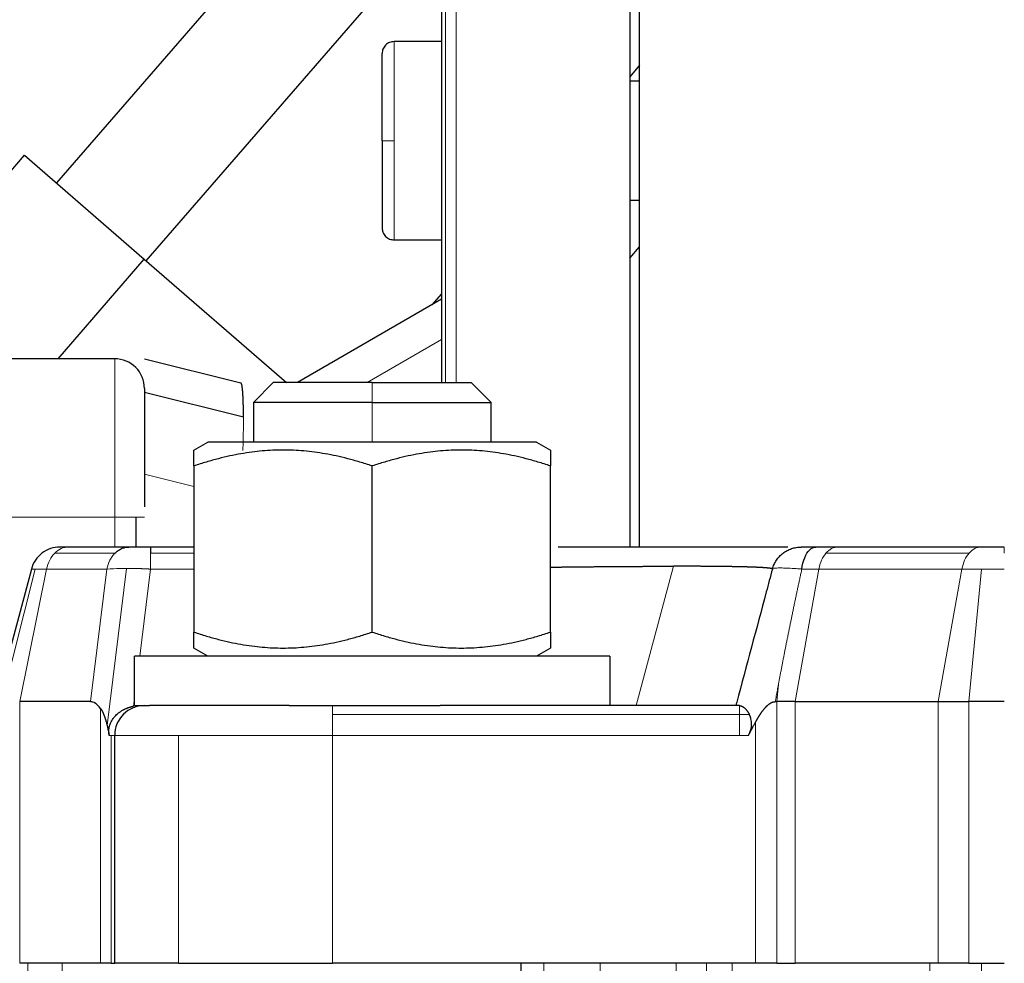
# Model space of a CAD drawing. Header units: inches. Extents: x 0 to 20790, y -12 to 14700.
# Tile 322 of 441: x 9091 to 9141, y 11785 to 11833. Entities that reach past the tile are written whole.
import ezdxf

# ---------------------------------------------------------------- set-up
doc = ezdxf.new("R2010")
doc.units = ezdxf.units.IN
doc.layers.add('1', color=7, linetype='Continuous', true_color=0xffffff)
doc.layers.add('254', color=7, linetype='Continuous', true_color=0xffffff)
doc.styles.add('latin_extended', font='simplex.shx')
doc.dimstyles.get("Standard").update_dxf_attribs({"dimtxt": 0.18, "dimasz": 0.18, "dimexe": 0.18, "dimexo": 0.0625, "dimgap": 0.09, "dimtad": 0, "dimtih": 1, "dimtoh": 1, "dimdec": 4, "dimzin": 0, "dimdsep": 46, "dimtxsty": 'Standard', "dimcen": 0.09, "dimadec": 0, "dimazin": 0, "dimtfac": 1, "dimtdec": 4, "dimtofl": 0, "dimtmove": 0, "dimatfit": 3, "dimfxl": 1, "dimtolj": 1, "dimtzin": 0, "dimarcsym": 0})

# ---------------------------------------------------------------- blocks, each defined once
blk = doc.blocks.new('_U0')
at = {"layer": '254', "color": 3, "linetype": 'Continuous', "lineweight": 13, "transparency": 16777216}
for p, q in [((8993.798, 11800.442), (8993.798, 13273.442)), ((11436.85, 10385.834), (11436.85, 13273.442)), ((9116.298, 13238.442), (11314.35, 13238.442))]:
    blk.add_line(p, q, dxfattribs=at)
at = {"layer": '254', "color": 3, "transparency": 16777216}
for points in [[(9116.298, 13258.858), (9116.298, 13218.025), (8993.798, 13238.442)], [(11314.35, 13218.025), (11314.35, 13258.858), (11436.85, 13238.442)]]:
    blk.add_solid(points, dxfattribs=at)
at = {"layer": 'Defpoints', "color": 0, "transparency": 16777216}
for p in [(11436.85, 13238.442), (8993.798, 11765.442), (11436.85, 10350.834)]:
    blk.add_point(p, dxfattribs=at)
at = {"layer": '254', "color": 2, "lineweight": 13, "transparency": 16777216, "insert": (9999.491, 13422.192), "char_height": 122.5, "attachment_point": 1, "style": 'latin_extended'}
blk.add_mtext('\\A1;2443', dxfattribs=at)

msp = doc.modelspace()

# ---------------------------------------------------------------- linework, layer by layer
at = {"layer": '1', "color": 2, "linetype": 'Continuous', "lineweight": 25}
for p, q in [((9112.314, 11846.743), (9092.856, 11824.314)), ((9097.388, 11820.382), (9113.925, 11839.443)), ((9121.798, 11835.942), (9121.798, 11805.942)), ((9112.298, 11834.942), (9112.298, 11814.242)), ((9122.298, 11805.942), (9122.298, 11834.977)), ((9112.298, 11831.442), (9109.898, 11831.442)), ((9109.298, 11826.442), (9109.298, 11830.842)), ((9122.297, 11830.25), (9121.797, 11829.674)), ((9122.298, 11829.442), (9121.798, 11829.442)), ((9109.298, 11826.442), (9109.298, 11822.042)), ((9081.42, 11814.375), (9091.249, 11825.706)), ((9091.249, 11825.706), (9097.292, 11820.464)), ((9121.798, 11823.442), (9122.298, 11823.442)), ((9109.898, 11821.442), (9112.298, 11821.442)), ((9121.797, 11820.518), (9122.297, 11821.094)), ((9092.936, 11815.441), (9097.292, 11820.464)), ((9097.292, 11820.464), (9104.464, 11814.242)), ((9112.298, 11818.442), (9105.023, 11814.242)), ((9112.298, 11818.724), (9111.806, 11818.158)), ((9095.798, 11815.442), (9088.798, 11815.442)), ((9097.298, 11815.442), (9102.162, 11814.226)), ((9097.298, 11813.942), (9097.298, 11807.973)), ((9103.798, 11814.242), (9102.798, 11813.242)), ((9108.798, 11814.242), (9103.798, 11814.242)), ((9108.798, 11814.242), (9113.798, 11814.242)), ((9114.798, 11813.242), (9113.798, 11814.242)), ((9097.298, 11813.757), (9102.298, 11812.507)), ((9108.798, 11813.242), (9102.798, 11813.242)), ((9102.798, 11813.242), (9102.798, 11811.242)), ((9108.798, 11813.242), (9114.798, 11813.242)), ((9114.798, 11811.242), (9114.798, 11813.242)), ((9099.795, 11810.836), (9100.498, 11811.242)), ((9117.098, 11811.242), (9100.498, 11811.242)), ((9117.098, 11811.242), (9117.8, 11810.836)), ((9099.795, 11810.032), (9099.795, 11801.651)), ((9108.798, 11801.651), (9108.798, 11810.032)), ((9117.8, 11801.651), (9117.8, 11810.032)), ((9096.858, 11807.442), (9096.858, 11805.941)), ((9093.462, 11805.942), (9093.039, 11805.942)), ((9096.503, 11805.942), (9093.462, 11805.942)), ((9099.795, 11805.942), (9097.603, 11805.942)), ((9097.603, 11805.942), (9097.603, 11805.632)), ((9132.313, 11805.942), (9131.192, 11805.942)), ((9139.535, 11805.942), (9132.313, 11805.942)), ((9140.708, 11805.942), (9139.535, 11805.942)), ((9091.59, 11804.83), (9089.798, 11798.142)), ((9100.498, 11800.442), (9099.795, 11800.847)), ((9117.8, 11800.847), (9117.098, 11800.442)), ((9120.798, 11800.442), (9096.798, 11800.442)), ((9096.798, 11797.942), (9096.798, 11800.442)), ((9120.798, 11800.442), (9120.798, 11797.942)), ((9094.579, 11798.142), (9091.001, 11798.142)), ((9096.798, 11797.942), (9097.555, 11797.942)), ((9104.603, 11797.942), (9097.555, 11797.942)), ((9104.603, 11797.942), (9112.226, 11797.942)), ((9127.339, 11797.942), (9112.226, 11797.942)), ((9129.145, 11798.142), (9129.222, 11798.142)), ((9130.152, 11798.142), (9129.222, 11798.142)), ((9130.152, 11798.142), (9137.374, 11798.142)), ((9137.374, 11798.142), (9138.924, 11798.142)), ((9140.708, 11798.142), (9138.924, 11798.142)), ((9095.798, 11784.942), (9095.798, 11796.442)), ((9095.076, 11784.942), (9091.001, 11784.942)), ((9095.611, 11784.942), (9095.076, 11784.942)), ((9095.611, 11784.942), (9095.798, 11784.942)), ((9099.02, 11784.942), (9095.798, 11784.942)), ((9099.02, 11784.942), (9106.798, 11784.942)), ((9128.152, 11784.942), (9106.798, 11784.942)), ((9116.298, 11784.942), (9116.298, 11704.443)), ((9129.222, 11784.942), (9128.152, 11784.942)), ((9129.222, 11784.942), (9130.152, 11784.942)), ((9137.374, 11784.942), (9130.152, 11784.942)), ((9138.924, 11784.942), (9137.374, 11784.942)), ((9138.924, 11784.942), (9140.708, 11784.942))]:
    msp.add_line(p, q, dxfattribs=at)
at = {"layer": '1', "color": 110, "linetype": 'Continuous', "lineweight": 13}
for p, q in [((9113.039, 11814.242), (9113.039, 11835.908)), ((9112.504, 11814.242), (9112.504, 11835.55)), ((9109.898, 11831.442), (9109.898, 11826.442)), ((9109.298, 11826.442), (9109.898, 11826.442)), ((9109.898, 11826.442), (9109.898, 11821.442)), ((9108.538, 11814.241), (9112.298, 11816.412)), ((9095.798, 11815.442), (9095.798, 11807.442)), ((9108.798, 11814.242), (9108.798, 11813.242)), ((9108.798, 11811.242), (9108.798, 11813.242)), ((9099.795, 11808.996), (9097.298, 11809.621)), ((9095.798, 11807.442), (9088.798, 11807.442)), ((9096.858, 11807.442), (9095.798, 11807.442)), ((9095.798, 11805.941), (9095.798, 11807.442)), ((9097.298, 11807.442), (9096.858, 11807.442)), ((9140.708, 11805.942), (9140.708, 11805.632)), ((9092.769, 11805.632), (9095.81, 11805.632)), ((9097.603, 11805.632), (9099.795, 11805.632)), ((9131.704, 11805.632), (9138.926, 11805.632)), ((9090.108, 11798.142), (9091.789, 11804.83)), ((9092.362, 11804.83), (9091.001, 11798.142)), ((9091.789, 11804.83), (9091.59, 11804.83)), ((9091.789, 11804.83), (9092.362, 11804.83)), ((9092.362, 11804.83), (9095.403, 11804.83)), ((9095.403, 11804.83), (9094.579, 11798.142)), ((9096.397, 11804.866), (9095.419, 11796.931)), ((9097.063, 11800.442), (9097.603, 11804.83)), ((9097.603, 11804.83), (9099.795, 11804.83)), ((9124.014, 11804.973), (9122.13, 11797.942)), ((9131.347, 11804.83), (9130.152, 11798.142)), ((9130.486, 11804.83), (9131.347, 11804.83)), ((9131.347, 11804.83), (9138.569, 11804.83)), ((9138.569, 11804.83), (9137.374, 11798.142)), ((9139.563, 11804.83), (9138.569, 11804.83)), ((9138.924, 11798.142), (9139.563, 11804.83)), ((9139.563, 11804.83), (9140.708, 11804.83)), ((9129.222, 11798.142), (9129.306, 11799.018)), ((9091.001, 11784.942), (9091.001, 11798.142)), ((9096.751, 11797.914), (9096.798, 11798.293)), ((9106.798, 11797.942), (9106.798, 11797.502)), ((9127.338, 11797.502), (9127.338, 11797.942)), ((9129.222, 11798.142), (9129.222, 11784.942)), ((9130.152, 11784.942), (9130.152, 11798.142)), ((9137.374, 11798.142), (9137.374, 11784.942)), ((9138.924, 11798.142), (9138.924, 11784.942)), ((9095.076, 11784.942), (9095.076, 11797.804)), ((9106.798, 11797.502), (9127.338, 11797.502)), ((9106.798, 11797.502), (9106.798, 11796.442)), ((9127.833, 11797.502), (9127.338, 11797.502)), ((9127.338, 11797.502), (9127.338, 11796.442)), ((9128.152, 11797.113), (9128.152, 11784.942)), ((9095.52, 11796.442), (9095.611, 11796.442)), ((9095.611, 11796.442), (9095.611, 11784.942)), ((9095.798, 11796.442), (9095.611, 11796.442)), ((9095.798, 11796.442), (9099.02, 11796.442)), ((9099.02, 11796.442), (9099.02, 11784.942)), ((9106.798, 11796.442), (9099.02, 11796.442)), ((9106.798, 11796.442), (9127.338, 11796.442)), ((9106.798, 11784.942), (9106.798, 11796.442)), ((9127.338, 11796.442), (9127.795, 11796.442)), ((9091.407, 11704.443), (9091.407, 11784.942)), ((9093.141, 11784.942), (9093.141, 11704.443)), ((9117.469, 11704.443), (9117.469, 11784.942)), ((9120.298, 11784.942), (9120.298, 11704.443)), ((9124.141, 11784.942), (9124.141, 11704.443)), ((9125.672, 11704.443), (9125.672, 11784.942)), ((9126.969, 11704.443), (9126.969, 11784.942)), ((9136.955, 11784.942), (9136.955, 11704.443)), ((9139.55, 11704.443), (9139.55, 11784.942))]:
    msp.add_line(p, q, dxfattribs=at)
at = {"layer": '1', "color": 2, "linetype": 'Continuous', "lineweight": 25}
for centre, start, end in [((9095.798, 11813.942), 45, 90), ((9095.798, 11813.942), 0, 45), ((9093.039, 11804.442), 90, 127.5), ((9093.039, 11804.442), 127.5, 165), ((9097.298, 11796.442), 90, 135), ((9097.298, 11796.442), 135, 180)]:
    msp.add_arc(centre, 1.5, start, end, dxfattribs=at)
at = {"layer": '1', "color": 110, "linetype": 'Continuous', "lineweight": 13}
for centre, major_axis, ratio, start_param, end_param in [((9093.462, 11804.442), (0, 1.5), 0.759257, 0, 0.654498), ((9132.313, 11804.442), (0, 1.5), 0.666795, 0, 0.654498), ((9139.535, 11804.442), (0, -1.5), 0.666795, 3.141593, 3.796091), ((9093.462, 11804.442), (0, 1.5), 0.759257, 0.654498, 1.308997), ((9132.313, 11804.442), (0, -1.5), 0.666795, 3.796091, 4.45059), ((9139.535, 11804.442), (0, -1.5), 0.666795, 3.796091, 4.45059)]:
    msp.add_ellipse(centre, major_axis=major_axis, ratio=ratio, start_param=start_param, end_param=end_param, dxfattribs=at)
at = {"layer": '1', "color": 2, "linetype": 'Continuous', "lineweight": 25}
msp.add_ellipse((9095.446, 11786.55), major_axis=(-0.893, 11.59), ratio=0.168654, start_param=6.028143, end_param=6.270194, dxfattribs=at)
for points, knots in [([(9109.898, 11831.442), (9109.82, 11831.441), (9109.707, 11831.419), (9109.566, 11831.347), (9109.47, 11831.269), (9109.393, 11831.173), (9109.32, 11831.032), (9109.299, 11830.92), (9109.298, 11830.842)], [0, 0, 0, 0, 0.239457, 0.368361, 0.5, 0.631639, 0.760543, 1, 1, 1, 1]), ([(9109.298, 11822.042), (9109.299, 11821.963), (9109.32, 11821.851), (9109.393, 11821.71), (9109.47, 11821.614), (9109.566, 11821.536), (9109.707, 11821.464), (9109.82, 11821.442), (9109.898, 11821.442)], [0, 0, 0, 0, 0.239457, 0.368361, 0.5, 0.631639, 0.760543, 1, 1, 1, 1]), ([(9102.298, 11812.507), (9102.298, 11812.516), (9102.298, 11812.534), (9102.298, 11812.561), (9102.298, 11812.587), (9102.298, 11812.614), (9102.298, 11812.64), (9102.297, 11812.667), (9102.297, 11812.693), (9102.297, 11812.719), (9102.297, 11812.744), (9102.297, 11812.77), (9102.297, 11812.796), (9102.296, 11812.821), (9102.296, 11812.846), (9102.296, 11812.871), (9102.296, 11812.896), (9102.295, 11812.92), (9102.295, 11812.945), (9102.295, 11812.969), (9102.294, 11812.993), (9102.294, 11813.017), (9102.293, 11813.04), (9102.293, 11813.064), (9102.292, 11813.087), (9102.292, 11813.11), (9102.291, 11813.133), (9102.291, 11813.156), (9102.29, 11813.178), (9102.29, 11813.2), (9102.289, 11813.223), (9102.289, 11813.244), (9102.288, 11813.266), (9102.287, 11813.288), (9102.287, 11813.309), (9102.286, 11813.33), (9102.285, 11813.351), (9102.284, 11813.371), (9102.284, 11813.392), (9102.283, 11813.412), (9102.282, 11813.432), (9102.281, 11813.451), (9102.28, 11813.471), (9102.279, 11813.49), (9102.278, 11813.509), (9102.277, 11813.528), (9102.276, 11813.547), (9102.275, 11813.565), (9102.274, 11813.583), (9102.273, 11813.601), (9102.272, 11813.619), (9102.271, 11813.636), (9102.27, 11813.653), (9102.269, 11813.67), (9102.268, 11813.687), (9102.267, 11813.703), (9102.266, 11813.72), (9102.265, 11813.736), (9102.263, 11813.751), (9102.262, 11813.77), (9102.26, 11813.793), (9102.258, 11813.819), (9102.256, 11813.843), (9102.253, 11813.868), (9102.251, 11813.891), (9102.248, 11813.914), (9102.246, 11813.936), (9102.243, 11813.958), (9102.24, 11813.979), (9102.238, 11813.999), (9102.235, 11814.018), (9102.232, 11814.036), (9102.229, 11814.054), (9102.226, 11814.071), (9102.223, 11814.087), (9102.219, 11814.103), (9102.216, 11814.117), (9102.213, 11814.131), (9102.209, 11814.144), (9102.206, 11814.155), (9102.202, 11814.166), (9102.198, 11814.177), (9102.195, 11814.186), (9102.191, 11814.194), (9102.187, 11814.202), (9102.183, 11814.208), (9102.179, 11814.213), (9102.174, 11814.218), (9102.17, 11814.222), (9102.166, 11814.224), (9102.163, 11814.225), (9102.162, 11814.226)], [0, 0, 0, 0, 0.008396, 0.016803, 0.02522, 0.033648, 0.042085, 0.050533, 0.058991, 0.067459, 0.075936, 0.084422, 0.092918, 0.101423, 0.109937, 0.11846, 0.126991, 0.135531, 0.144079, 0.152635, 0.161199, 0.169771, 0.17835, 0.186937, 0.195531, 0.204132, 0.21274, 0.221355, 0.229976, 0.238604, 0.247237, 0.255877, 0.264523, 0.273174, 0.281831, 0.290493, 0.299159, 0.307831, 0.316508, 0.325189, 0.333874, 0.342564, 0.351257, 0.359954, 0.368655, 0.377359, 0.386067, 0.394777, 0.40349, 0.412206, 0.420924, 0.429644, 0.438367, 0.447091, 0.455817, 0.464544, 0.473273, 0.482002, 0.490733, 0.499464, 0.514555, 0.529723, 0.544967, 0.560287, 0.575682, 0.591152, 0.606697, 0.622315, 0.638006, 0.653769, 0.669604, 0.685509, 0.701485, 0.717529, 0.733643, 0.749824, 0.766071, 0.782385, 0.798763, 0.815205, 0.831711, 0.848278, 0.864906, 0.881595, 0.898342, 0.915147, 0.932009, 0.948926, 0.965898, 0.982923, 1, 1, 1, 1]), ([(9095.81, 11805.632), (9095.859, 11805.681), (9095.912, 11805.726), (9096.021, 11805.803), (9096.078, 11805.836), (9096.196, 11805.888), (9096.256, 11805.908), (9096.379, 11805.935), (9096.441, 11805.942), (9096.503, 11805.942)], [0, 0, 0, 0, 0.25, 0.25, 0.5, 0.5, 0.75, 0.75, 1, 1, 1, 1]), ([(9097.603, 11805.942), (9097.493, 11805.942), (9097.229, 11805.942), (9096.839, 11805.942), (9096.603, 11805.942), (9096.503, 11805.942)], [0, 0, 0, 0, 0.264179, 0.63403, 1, 1, 1, 1]), ([(9129.783, 11805.942), (9129.332, 11805.942), (9127.762, 11805.942), (9124.39, 11805.942), (9120.838, 11805.942), (9119.034, 11805.942), (9118.178, 11805.942)], [0, 0, 0, 0, 0.288963, 0.67014, 0.848022, 1, 1, 1, 1]), ([(9129.536, 11805.632), (9129.601, 11805.681), (9129.67, 11805.726), (9129.814, 11805.803), (9129.889, 11805.836), (9130.044, 11805.888), (9130.124, 11805.908), (9130.285, 11805.935), (9130.367, 11805.942), (9130.449, 11805.942)], [0, 0, 0, 0, 0.25, 0.25, 0.5, 0.5, 0.75, 0.75, 1, 1, 1, 1]), ([(9131.192, 11805.942), (9131.142, 11805.942), (9131.093, 11805.942), (9130.904, 11805.942), (9130.781, 11805.942), (9130.615, 11805.942), (9130.56, 11805.942), (9130.493, 11805.942), (9130.473, 11805.942), (9130.453, 11805.942), (9130.449, 11805.942), (9130.449, 11805.942)], [0, 0, 0, 0, 0.112771, 0.112771, 0.458132, 0.458132, 0.704818, 0.704818, 0.881023, 0.881023, 1, 1, 1, 1]), ([(9129, 11804.83), (9129.021, 11804.909), (9129.049, 11804.986), (9129.116, 11805.135), (9129.156, 11805.207), (9129.247, 11805.343), (9129.298, 11805.407), (9129.41, 11805.527), (9129.471, 11805.582), (9129.536, 11805.632)], [0, 0, 0, 0, 0.25, 0.25, 0.5, 0.5, 0.75, 0.75, 1, 1, 1, 1]), ([(9117.817, 11804.929), (9117.832, 11804.929), (9117.867, 11804.93), (9117.921, 11804.93), (9117.979, 11804.931), (9118.037, 11804.932), (9118.094, 11804.933), (9118.152, 11804.933), (9118.209, 11804.934), (9118.267, 11804.935), (9118.324, 11804.935), (9118.404, 11804.936), (9118.507, 11804.937), (9118.632, 11804.939), (9118.756, 11804.94), (9118.881, 11804.942), (9119.004, 11804.943), (9119.127, 11804.944), (9119.25, 11804.945), (9119.372, 11804.947), (9119.493, 11804.948), (9119.614, 11804.949), (9119.734, 11804.95), (9119.854, 11804.951), (9119.973, 11804.952), (9120.092, 11804.953), (9120.21, 11804.954), (9120.327, 11804.955), (9120.444, 11804.956), (9120.56, 11804.957), (9120.675, 11804.958), (9120.79, 11804.959), (9120.904, 11804.96), (9121.018, 11804.961), (9121.131, 11804.962), (9121.243, 11804.962), (9121.355, 11804.963), (9121.466, 11804.964), (9121.576, 11804.965), (9121.686, 11804.965), (9121.795, 11804.966), (9121.903, 11804.966), (9122.011, 11804.967), (9122.118, 11804.968), (9122.224, 11804.968), (9122.33, 11804.969), (9122.435, 11804.969), (9122.539, 11804.97), (9122.643, 11804.97), (9122.745, 11804.97), (9122.847, 11804.971), (9122.949, 11804.971), (9123.049, 11804.972), (9123.149, 11804.972), (9123.248, 11804.972), (9123.347, 11804.972), (9123.444, 11804.973), (9123.541, 11804.973), (9123.638, 11804.973), (9123.733, 11804.973), (9123.828, 11804.973), (9123.921, 11804.973), (9123.983, 11804.973), (9124.014, 11804.973)], [0, 0, 0, 0, 0.006573, 0.014945, 0.023308, 0.031664, 0.040011, 0.048351, 0.056682, 0.065005, 0.07332, 0.081627, 0.099976, 0.118308, 0.136624, 0.154925, 0.17321, 0.191479, 0.209733, 0.227972, 0.246195, 0.264404, 0.282598, 0.300777, 0.318942, 0.337092, 0.355229, 0.373351, 0.39146, 0.409554, 0.427635, 0.445703, 0.463758, 0.481799, 0.499827, 0.517843, 0.535846, 0.553837, 0.571815, 0.589781, 0.607735, 0.625677, 0.643607, 0.661526, 0.679433, 0.69733, 0.715215, 0.733089, 0.750952, 0.768805, 0.786648, 0.80448, 0.822302, 0.840114, 0.857916, 0.875709, 0.893492, 0.911265, 0.92903, 0.946786, 0.964532, 0.98227, 1, 1, 1, 1]), ([(9117.817, 11804.929), (9118.568, 11804.938), (9120.197, 11804.956), (9122.273, 11804.97), (9123.524, 11804.973), (9124.014, 11804.973)], [0, 0, 0, 0, 0.321396, 0.717246, 1, 1, 1, 1]), ([(9129, 11804.83), (9129, 11804.83), (9129, 11804.831), (9129, 11804.832), (9129, 11804.834), (9128.999, 11804.835), (9128.999, 11804.836), (9128.998, 11804.838), (9128.996, 11804.839), (9128.995, 11804.84), (9128.993, 11804.841), (9128.991, 11804.843), (9128.989, 11804.844), (9128.986, 11804.845), (9128.984, 11804.846), (9128.981, 11804.848), (9128.977, 11804.849), (9128.974, 11804.85), (9128.97, 11804.851), (9128.966, 11804.853), (9128.962, 11804.854), (9128.958, 11804.855), (9128.953, 11804.856), (9128.948, 11804.857), (9128.943, 11804.858), (9128.938, 11804.86), (9128.932, 11804.861), (9128.926, 11804.862), (9128.92, 11804.863), (9128.914, 11804.864), (9128.907, 11804.865), (9128.9, 11804.866), (9128.893, 11804.868), (9128.886, 11804.869), (9128.879, 11804.87), (9128.871, 11804.871), (9128.863, 11804.872), (9128.855, 11804.873), (9128.846, 11804.874), (9128.838, 11804.875), (9128.829, 11804.876), (9128.82, 11804.877), (9128.81, 11804.879), (9128.801, 11804.88), (9128.791, 11804.881), (9128.781, 11804.882), (9128.771, 11804.883), (9128.76, 11804.884), (9128.75, 11804.885), (9128.739, 11804.886), (9128.728, 11804.887), (9128.716, 11804.888), (9128.705, 11804.889), (9128.693, 11804.89), (9128.681, 11804.891), (9128.669, 11804.892), (9128.656, 11804.893), (9128.644, 11804.894), (9128.631, 11804.895), (9128.618, 11804.896), (9128.605, 11804.897), (9128.591, 11804.898), (9128.577, 11804.899), (9128.563, 11804.9), (9128.549, 11804.901), (9128.535, 11804.901), (9128.52, 11804.902), (9128.506, 11804.903), (9128.491, 11804.904), (9128.475, 11804.905), (9128.46, 11804.906), (9128.444, 11804.907), (9128.429, 11804.908), (9128.413, 11804.909), (9128.396, 11804.91), (9128.38, 11804.911), (9128.363, 11804.911), (9128.346, 11804.912), (9128.329, 11804.913), (9128.312, 11804.914), (9128.295, 11804.915), (9128.277, 11804.916), (9128.259, 11804.917), (9128.241, 11804.917), (9128.223, 11804.918), (9128.204, 11804.919), (9128.186, 11804.92), (9128.167, 11804.921), (9128.148, 11804.921), (9128.129, 11804.922), (9128.109, 11804.923), (9128.09, 11804.924), (9128.07, 11804.925), (9128.05, 11804.925), (9128.03, 11804.926), (9128.009, 11804.927), (9127.989, 11804.928), (9127.968, 11804.928), (9127.947, 11804.929), (9127.926, 11804.93), (9127.904, 11804.93), (9127.883, 11804.931), (9127.861, 11804.932), (9127.839, 11804.933), (9127.817, 11804.933), (9127.795, 11804.934), (9127.772, 11804.935), (9127.75, 11804.935), (9127.718, 11804.936), (9127.676, 11804.937), (9127.624, 11804.939), (9127.571, 11804.94), (9127.517, 11804.942), (9127.462, 11804.943), (9127.406, 11804.944), (9127.35, 11804.945), (9127.292, 11804.947), (9127.233, 11804.948), (9127.174, 11804.949), (9127.114, 11804.95), (9127.052, 11804.951), (9126.99, 11804.952), (9126.927, 11804.953), (9126.863, 11804.954), (9126.798, 11804.955), (9126.733, 11804.956), (9126.666, 11804.957), (9126.599, 11804.958), (9126.53, 11804.959), (9126.461, 11804.96), (9126.391, 11804.961), (9126.32, 11804.962), (9126.249, 11804.962), (9126.176, 11804.963), (9126.103, 11804.964), (9126.029, 11804.965), (9125.954, 11804.965), (9125.878, 11804.966), (9125.801, 11804.966), (9125.724, 11804.967), (9125.645, 11804.968), (9125.566, 11804.968), (9125.487, 11804.969), (9125.406, 11804.969), (9125.325, 11804.97), (9125.242, 11804.97), (9125.16, 11804.97), (9125.076, 11804.971), (9124.991, 11804.971), (9124.906, 11804.972), (9124.82, 11804.972), (9124.734, 11804.972), (9124.646, 11804.972), (9124.558, 11804.973), (9124.469, 11804.973), (9124.38, 11804.973), (9124.29, 11804.973), (9124.199, 11804.973), (9124.107, 11804.973), (9124.045, 11804.973), (9124.014, 11804.973)], [0, 0, 0, 0, 0.004974, 0.009942, 0.014906, 0.019865, 0.024819, 0.029768, 0.034711, 0.03965, 0.044584, 0.049513, 0.054437, 0.059356, 0.06427, 0.06918, 0.074084, 0.078983, 0.083878, 0.088767, 0.093652, 0.098532, 0.103407, 0.108277, 0.113142, 0.118002, 0.122857, 0.127708, 0.132553, 0.137394, 0.14223, 0.147061, 0.151887, 0.156709, 0.161525, 0.166337, 0.171144, 0.175946, 0.180744, 0.185536, 0.190324, 0.195107, 0.199885, 0.204659, 0.209427, 0.214191, 0.218951, 0.223705, 0.228455, 0.2332, 0.23794, 0.242676, 0.247406, 0.252132, 0.256854, 0.261571, 0.266283, 0.27099, 0.275693, 0.280391, 0.285084, 0.289773, 0.294457, 0.299136, 0.303811, 0.308481, 0.313147, 0.317808, 0.322464, 0.327115, 0.331763, 0.336405, 0.341043, 0.345676, 0.350305, 0.354929, 0.359549, 0.364164, 0.368774, 0.37338, 0.377982, 0.382579, 0.387171, 0.391759, 0.396343, 0.400922, 0.405496, 0.410066, 0.414631, 0.419192, 0.423749, 0.428301, 0.432849, 0.437392, 0.441931, 0.446465, 0.450995, 0.45552, 0.460041, 0.464558, 0.46907, 0.473578, 0.478082, 0.482581, 0.487076, 0.491566, 0.496052, 0.500534, 0.505011, 0.514901, 0.524782, 0.534654, 0.544518, 0.554374, 0.564221, 0.574059, 0.58389, 0.593712, 0.603527, 0.613333, 0.623131, 0.632922, 0.642705, 0.65248, 0.662248, 0.672008, 0.681761, 0.691506, 0.701245, 0.710976, 0.7207, 0.730417, 0.740127, 0.74983, 0.759527, 0.769217, 0.7789, 0.788577, 0.798248, 0.807912, 0.81757, 0.827222, 0.836867, 0.846507, 0.856141, 0.865769, 0.875391, 0.885008, 0.894619, 0.904225, 0.913825, 0.92342, 0.93301, 0.942595, 0.952174, 0.961749, 0.971319, 0.980884, 0.990444, 1, 1, 1, 1]), ([(9129, 11804.83), (9128.897, 11804.445), (9128.296, 11802.201), (9127.68, 11799.905), (9127.169, 11797.998), (9127.154, 11797.942)], [0, 0, 0, 0, 0.167277, 0.975271, 1, 1, 1, 1]), ([(9095.52, 11796.442), (9095.519, 11796.448), (9095.517, 11796.46), (9095.514, 11796.479), (9095.512, 11796.497), (9095.509, 11796.515), (9095.507, 11796.534), (9095.506, 11796.552), (9095.504, 11796.57), (9095.503, 11796.588), (9095.502, 11796.606), (9095.502, 11796.623), (9095.501, 11796.641), (9095.501, 11796.659), (9095.502, 11796.676), (9095.503, 11796.709), (9095.506, 11796.758), (9095.515, 11796.822), (9095.527, 11796.886), (9095.549, 11796.967), (9095.586, 11797.066), (9095.644, 11797.18), (9095.717, 11797.291), (9095.802, 11797.394), (9095.896, 11797.489), (9095.997, 11797.575), (9096.107, 11797.654), (9096.197, 11797.709), (9096.261, 11797.744), (9096.297, 11797.762), (9096.333, 11797.78), (9096.37, 11797.796), (9096.407, 11797.812), (9096.444, 11797.827), (9096.481, 11797.841), (9096.519, 11797.854), (9096.557, 11797.866), (9096.595, 11797.878), (9096.634, 11797.888), (9096.673, 11797.898), (9096.712, 11797.906), (9096.738, 11797.912), (9096.751, 11797.914)], [0, 0, 0, 0, 0.009349, 0.018618, 0.027808, 0.036921, 0.045959, 0.054925, 0.063819, 0.072644, 0.081403, 0.090097, 0.098729, 0.107301, 0.115816, 0.124274, 0.155642, 0.186551, 0.217309, 0.247961, 0.305932, 0.365195, 0.426645, 0.491088, 0.551045, 0.61221, 0.674988, 0.739755, 0.758528, 0.77724, 0.795899, 0.814514, 0.833092, 0.851642, 0.870171, 0.888689, 0.907202, 0.92572, 0.944251, 0.962802, 0.981382, 1, 1, 1, 1]), ([(9127.339, 11797.942), (9127.341, 11797.942), (9127.346, 11797.942), (9127.353, 11797.941), (9127.36, 11797.941), (9127.368, 11797.94), (9127.375, 11797.939), (9127.383, 11797.937), (9127.391, 11797.936), (9127.398, 11797.934), (9127.406, 11797.932), (9127.414, 11797.93), (9127.421, 11797.927), (9127.429, 11797.924), (9127.437, 11797.921), (9127.445, 11797.918), (9127.453, 11797.915), (9127.461, 11797.911), (9127.469, 11797.907), (9127.477, 11797.903), (9127.485, 11797.898), (9127.494, 11797.894), (9127.502, 11797.889), (9127.51, 11797.884), (9127.518, 11797.878), (9127.527, 11797.873), (9127.535, 11797.867), (9127.544, 11797.861), (9127.552, 11797.854), (9127.56, 11797.848), (9127.569, 11797.841), (9127.578, 11797.834), (9127.594, 11797.82), (9127.619, 11797.798), (9127.652, 11797.765), (9127.684, 11797.729), (9127.71, 11797.696), (9127.731, 11797.668), (9127.747, 11797.646), (9127.763, 11797.624), (9127.778, 11797.601), (9127.792, 11797.577), (9127.806, 11797.553), (9127.82, 11797.528), (9127.829, 11797.511), (9127.833, 11797.502)], [0, 0, 0, 0, 0.016183, 0.032347, 0.048492, 0.064621, 0.080736, 0.096838, 0.11293, 0.129013, 0.14509, 0.161162, 0.177231, 0.193299, 0.209369, 0.225441, 0.241518, 0.257601, 0.273694, 0.289796, 0.305911, 0.32204, 0.338186, 0.354348, 0.370531, 0.386735, 0.402963, 0.419215, 0.435494, 0.451802, 0.46814, 0.48451, 0.500915, 0.564058, 0.626673, 0.688864, 0.750733, 0.782866, 0.814689, 0.846218, 0.877467, 0.908453, 0.939192, 0.969702, 1, 1, 1, 1]), ([(9128.152, 11797.113), (9128.158, 11797.125), (9128.17, 11797.148), (9128.189, 11797.181), (9128.208, 11797.214), (9128.227, 11797.247), (9128.245, 11797.279), (9128.264, 11797.31), (9128.283, 11797.341), (9128.301, 11797.371), (9128.319, 11797.401), (9128.338, 11797.43), (9128.356, 11797.459), (9128.374, 11797.487), (9128.392, 11797.514), (9128.41, 11797.541), (9128.428, 11797.567), (9128.446, 11797.593), (9128.464, 11797.618), (9128.482, 11797.643), (9128.499, 11797.667), (9128.517, 11797.69), (9128.535, 11797.713), (9128.552, 11797.735), (9128.57, 11797.757), (9128.587, 11797.778), (9128.604, 11797.798), (9128.622, 11797.818), (9128.639, 11797.837), (9128.656, 11797.856), (9128.673, 11797.874), (9128.69, 11797.892), (9128.707, 11797.909), (9128.724, 11797.926), (9128.735, 11797.936), (9128.741, 11797.942)], [0, 0, 0, 0, 0.038269, 0.076018, 0.113249, 0.149962, 0.186159, 0.221843, 0.257014, 0.291674, 0.325826, 0.35947, 0.392611, 0.425248, 0.457386, 0.489026, 0.520171, 0.550823, 0.580985, 0.610661, 0.639854, 0.668566, 0.696801, 0.724563, 0.751856, 0.778684, 0.805051, 0.830962, 0.856421, 0.881434, 0.906005, 0.930142, 0.953849, 0.977133, 1, 1, 1, 1]), ([(9128.741, 11797.942), (9128.745, 11797.946), (9128.754, 11797.953), (9128.767, 11797.965), (9128.78, 11797.976), (9128.792, 11797.987), (9128.805, 11797.997), (9128.818, 11798.008), (9128.831, 11798.017), (9128.843, 11798.027), (9128.856, 11798.036), (9128.869, 11798.044), (9128.881, 11798.053), (9128.894, 11798.06), (9128.906, 11798.068), (9128.919, 11798.075), (9128.931, 11798.082), (9128.943, 11798.088), (9128.955, 11798.094), (9128.968, 11798.1), (9128.98, 11798.106), (9128.992, 11798.11), (9129.004, 11798.115), (9129.016, 11798.119), (9129.028, 11798.123), (9129.04, 11798.127), (9129.052, 11798.13), (9129.064, 11798.133), (9129.076, 11798.135), (9129.087, 11798.137), (9129.099, 11798.139), (9129.111, 11798.14), (9129.122, 11798.141), (9129.134, 11798.141), (9129.142, 11798.142), (9129.145, 11798.142)], [0, 0, 0, 0, 0.037501, 0.074433, 0.110803, 0.146621, 0.181893, 0.216631, 0.250843, 0.284539, 0.31773, 0.350428, 0.382642, 0.414386, 0.445672, 0.476514, 0.506924, 0.536918, 0.56651, 0.595716, 0.624552, 0.653035, 0.681183, 0.709014, 0.736546, 0.763798, 0.790792, 0.817548, 0.844086, 0.870428, 0.896597, 0.922616, 0.948507, 0.974294, 1, 1, 1, 1]), ([(9095.076, 11797.804), (9095.078, 11797.8), (9095.084, 11797.793), (9095.092, 11797.781), (9095.1, 11797.77), (9095.108, 11797.757), (9095.116, 11797.745), (9095.125, 11797.732), (9095.133, 11797.719), (9095.141, 11797.706), (9095.149, 11797.692), (9095.157, 11797.678), (9095.165, 11797.663), (9095.172, 11797.648), (9095.18, 11797.633), (9095.188, 11797.617), (9095.196, 11797.601), (9095.204, 11797.585), (9095.211, 11797.568), (9095.219, 11797.551), (9095.227, 11797.534), (9095.234, 11797.516), (9095.242, 11797.498), (9095.249, 11797.48), (9095.257, 11797.461), (9095.264, 11797.442), (9095.272, 11797.422), (9095.279, 11797.402), (9095.286, 11797.382), (9095.294, 11797.361), (9095.301, 11797.341), (9095.308, 11797.319), (9095.315, 11797.298), (9095.323, 11797.276), (9095.33, 11797.253), (9095.337, 11797.231), (9095.344, 11797.208), (9095.351, 11797.184), (9095.358, 11797.161), (9095.365, 11797.136), (9095.372, 11797.112), (9095.379, 11797.087), (9095.385, 11797.062), (9095.392, 11797.037), (9095.399, 11797.011), (9095.406, 11796.985), (9095.412, 11796.958), (9095.417, 11796.94), (9095.419, 11796.931)], [0, 0, 0, 0, 0.01577, 0.03177, 0.048003, 0.064473, 0.081183, 0.098137, 0.115337, 0.132786, 0.150487, 0.168442, 0.186655, 0.205128, 0.223862, 0.242861, 0.262126, 0.28166, 0.301463, 0.321539, 0.34189, 0.362516, 0.383419, 0.404602, 0.426065, 0.44781, 0.469839, 0.492153, 0.514753, 0.537641, 0.560818, 0.584284, 0.608042, 0.632092, 0.656435, 0.681072, 0.706005, 0.731234, 0.75676, 0.782583, 0.808706, 0.835129, 0.861852, 0.888876, 0.916202, 0.943831, 0.971764, 1, 1, 1, 1]), ([(9127.795, 11796.442), (9127.798, 11796.447), (9127.803, 11796.459), (9127.812, 11796.476), (9127.82, 11796.493), (9127.828, 11796.509), (9127.835, 11796.526), (9127.843, 11796.543), (9127.85, 11796.56), (9127.857, 11796.576), (9127.863, 11796.593), (9127.87, 11796.609), (9127.876, 11796.626), (9127.882, 11796.642), (9127.887, 11796.658), (9127.893, 11796.675), (9127.898, 11796.691), (9127.903, 11796.707), (9127.92, 11796.766), (9127.942, 11796.868), (9127.953, 11797.01), (9127.945, 11797.148), (9127.927, 11797.243), (9127.911, 11797.302), (9127.904, 11797.327), (9127.896, 11797.352), (9127.887, 11797.377), (9127.878, 11797.402), (9127.868, 11797.427), (9127.857, 11797.452), (9127.845, 11797.478), (9127.837, 11797.494), (9127.833, 11797.502)], [0, 0, 0, 0, 0.015713, 0.031293, 0.046743, 0.062064, 0.077258, 0.092328, 0.107274, 0.1221, 0.136807, 0.151397, 0.165874, 0.180238, 0.194492, 0.208639, 0.222681, 0.23662, 0.25046, 0.375684, 0.500145, 0.621112, 0.749755, 0.774986, 0.800845, 0.827339, 0.854476, 0.882261, 0.9107, 0.9398, 0.969565, 1, 1, 1, 1]), ([(9095.419, 11796.931), (9095.425, 11796.907), (9095.43, 11796.882), (9095.468, 11796.722), (9095.495, 11796.583), (9095.52, 11796.442)], [0, 0, 0, 0, 0.153021, 0.153021, 1, 1, 1, 1]), ([(9127.795, 11796.442), (9127.808, 11796.468), (9127.835, 11796.519), (9127.875, 11796.597), (9127.915, 11796.673), (9127.955, 11796.749), (9127.994, 11796.823), (9128.034, 11796.897), (9128.073, 11796.97), (9128.112, 11797.042), (9128.139, 11797.09), (9128.152, 11797.113)], [0, 0, 0, 0, 0.115543, 0.229976, 0.3433, 0.455517, 0.566625, 0.676628, 0.785524, 0.893314, 1, 1, 1, 1])]:
    msp.add_open_spline(points, degree=3, knots=knots, dxfattribs=at)
at = {"layer": '1', "color": 110, "linetype": 'Continuous', "lineweight": 13}
for points, knots in [([(9102.268, 11810.817), (9102.268, 11810.82), (9102.269, 11810.846), (9102.271, 11810.895), (9102.273, 11810.962), (9102.275, 11811.028), (9102.276, 11811.094), (9102.278, 11811.16), (9102.28, 11811.225), (9102.282, 11811.29), (9102.283, 11811.354), (9102.285, 11811.418), (9102.286, 11811.481), (9102.287, 11811.543), (9102.289, 11811.605), (9102.29, 11811.666), (9102.291, 11811.727), (9102.292, 11811.787), (9102.293, 11811.846), (9102.294, 11811.905), (9102.294, 11811.963), (9102.295, 11812.021), (9102.296, 11812.078), (9102.296, 11812.134), (9102.297, 11812.189), (9102.297, 11812.244), (9102.297, 11812.298), (9102.297, 11812.351), (9102.298, 11812.404), (9102.298, 11812.456), (9102.298, 11812.49), (9102.298, 11812.507)], [0, 0, 0, 0, 0.005435, 0.041469, 0.077488, 0.11349, 0.149471, 0.18543, 0.221363, 0.257268, 0.293141, 0.32898, 0.364783, 0.400547, 0.436268, 0.471945, 0.507575, 0.543154, 0.578681, 0.614153, 0.649567, 0.684921, 0.720213, 0.755439, 0.790598, 0.825687, 0.860703, 0.895645, 0.93051, 0.965296, 1, 1, 1, 1]), ([(9095.81, 11805.632), (9095.761, 11805.582), (9095.715, 11805.527), (9095.63, 11805.407), (9095.591, 11805.343), (9095.487, 11805.139), (9095.435, 11804.988), (9095.403, 11804.83)], [0, 0, 0, 0, 0.25, 0.25, 0.5, 0.5, 1, 1, 1, 1]), ([(9097.603, 11805.632), (9097.603, 11805.582), (9097.603, 11805.527), (9097.603, 11805.407), (9097.603, 11805.343), (9097.603, 11805.207), (9097.603, 11805.135), (9097.603, 11804.986), (9097.603, 11804.909), (9097.603, 11804.83)], [0, 0, 0, 0, 0.25, 0.25, 0.5, 0.5, 0.75, 0.75, 1, 1, 1, 1]), ([(9095.403, 11804.83), (9095.605, 11804.847), (9095.928, 11804.863), (9096.296, 11804.866), (9096.397, 11804.866)], [0, 0, 0, 0, 0.732139, 1, 1, 1, 1]), ([(9097.603, 11804.83), (9097.594, 11804.83), (9097.576, 11804.831), (9097.548, 11804.833), (9097.521, 11804.834), (9097.494, 11804.836), (9097.466, 11804.837), (9097.439, 11804.839), (9097.412, 11804.84), (9097.384, 11804.841), (9097.357, 11804.843), (9097.33, 11804.844), (9097.303, 11804.845), (9097.276, 11804.846), (9097.249, 11804.847), (9097.222, 11804.848), (9097.195, 11804.85), (9097.168, 11804.851), (9097.141, 11804.852), (9097.114, 11804.853), (9097.087, 11804.854), (9097.061, 11804.854), (9097.034, 11804.855), (9097.008, 11804.856), (9096.981, 11804.857), (9096.955, 11804.858), (9096.929, 11804.858), (9096.902, 11804.859), (9096.876, 11804.86), (9096.85, 11804.86), (9096.824, 11804.861), (9096.798, 11804.862), (9096.772, 11804.862), (9096.747, 11804.863), (9096.721, 11804.863), (9096.695, 11804.863), (9096.67, 11804.864), (9096.645, 11804.864), (9096.619, 11804.865), (9096.594, 11804.865), (9096.569, 11804.865), (9096.544, 11804.865), (9096.519, 11804.865), (9096.494, 11804.866), (9096.47, 11804.866), (9096.445, 11804.866), (9096.421, 11804.866), (9096.405, 11804.866), (9096.397, 11804.866)], [0, 0, 0, 0, 0.022076, 0.044137, 0.066182, 0.088212, 0.110226, 0.132225, 0.154209, 0.176177, 0.19813, 0.220068, 0.241991, 0.263898, 0.285791, 0.307668, 0.32953, 0.351378, 0.37321, 0.395027, 0.41683, 0.438618, 0.46039, 0.482148, 0.503892, 0.52562, 0.547334, 0.569033, 0.590718, 0.612388, 0.634044, 0.655685, 0.677311, 0.698923, 0.720521, 0.742105, 0.763674, 0.785229, 0.806769, 0.828296, 0.849808, 0.871306, 0.89279, 0.91426, 0.935716, 0.957158, 0.978586, 1, 1, 1, 1]), ([(9129, 11804.83), (9129.006, 11804.852), (9129.1, 11804.882), (9129.349, 11804.888), (9129.677, 11804.884), (9130.002, 11804.868), (9130.388, 11804.838), (9130.486, 11804.83)], [0, 0, 0, 0, 0.3, 0.545, 0.545, 0.888, 1, 1, 1, 1]), ([(9130.486, 11804.83), (9130.47, 11804.756), (9130.438, 11804.609), (9130.391, 11804.389), (9130.344, 11804.171), (9130.298, 11803.954), (9130.252, 11803.739), (9130.207, 11803.525), (9130.162, 11803.313), (9130.118, 11803.102), (9130.074, 11802.892), (9130.031, 11802.684), (9129.988, 11802.478), (9129.946, 11802.273), (9129.905, 11802.07), (9129.863, 11801.868), (9129.823, 11801.667), (9129.782, 11801.469), (9129.743, 11801.271), (9129.704, 11801.075), (9129.665, 11800.881), (9129.627, 11800.688), (9129.589, 11800.496), (9129.552, 11800.306), (9129.515, 11800.118), (9129.479, 11799.931), (9129.444, 11799.745), (9129.408, 11799.561), (9129.374, 11799.379), (9129.34, 11799.198), (9129.317, 11799.078), (9129.306, 11799.018)], [0, 0, 0, 0, 0.038074, 0.075891, 0.113452, 0.150757, 0.187805, 0.224597, 0.261132, 0.297411, 0.333434, 0.3692, 0.404709, 0.439962, 0.474959, 0.509699, 0.544182, 0.578409, 0.612379, 0.646093, 0.679549, 0.71275, 0.745693, 0.77838, 0.81081, 0.842984, 0.8749, 0.90656, 0.937964, 0.96911, 1, 1, 1, 1]), ([(9129.306, 11799.018), (9129.297, 11798.968), (9129.278, 11798.87), (9129.251, 11798.722), (9129.224, 11798.576), (9129.198, 11798.43), (9129.171, 11798.286), (9129.154, 11798.189), (9129.145, 11798.142)], [0, 0, 0, 0, 0.169314, 0.337569, 0.504765, 0.670903, 0.835981, 1, 1, 1, 1])]:
    msp.add_open_spline(points, degree=3, knots=knots, dxfattribs=at)
at = {"layer": '1', "color": 2, "linetype": 'Continuous', "lineweight": 25}
for points, weights, degree in [([(9099.795, 11810.032), (9099.795, 11810.836), (9099.795, 11810.836)], [1, 1.07729320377, 1.07735022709], 2), ([(9108.798, 11810.032), (9104.297, 11811.532), (9099.795, 11810.032)], [1, 1.15470053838, 1], 2), ([(9117.8, 11810.032), (9113.299, 11811.532), (9108.798, 11810.032)], [1, 1.15470053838, 1], 2), ([(9117.8, 11810.836), (9117.8, 11810.032)], [1.07735026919, 1], 1), ([(9099.795, 11801.651), (9104.297, 11800.151), (9108.798, 11801.651)], [1, 1.15470053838, 1], 2), ([(9099.795, 11800.847), (9099.795, 11801.651)], [1.07735026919, 1], 1), ([(9108.798, 11801.651), (9113.299, 11800.151), (9117.8, 11801.651)], [1, 1.15470053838, 1], 2), ([(9117.8, 11801.651), (9117.8, 11800.847), (9117.8, 11800.847)], [1, 1.07729320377, 1.07735022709], 2)]:
    msp.add_rational_spline(points, weights, degree=degree, dxfattribs=at)
msp.add_open_spline([(9130.486, 11804.83), (9130.514, 11805.041), (9130.614, 11805.437), (9130.873, 11805.845), (9131.086, 11805.942), (9131.192, 11805.942)], degree=3, dxfattribs=at)

# ---------------------------------------------------------------- dimensions: what is measured, and where the dimension line sits
at = {"layer": '254', "color": 2, "linetype": 'Continuous', "lineweight": 13}
dim = msp.add_linear_dim(base=(11436.85, 13238.442), p1=(8993.798, 11765.442), p2=(11436.85, 10350.834), dimstyle='Standard', override={"dimscale": 35, "dimtxt": 3.5, "dimasz": 3.5, "dimexe": 1, "dimexo": 1, "dimgap": 1.75, "dimtad": 1, "dimtih": 1, "dimtoh": 0, "dimdec": 0, "dimlfac": 1, "dimzin": 8, "dimdsep": 46, "dimlunit": 2, "dimtxsty": 'latin_extended', "dimsah": 1, "dimse1": 0, "dimse2": 0, "dimsd1": 0, "dimsd2": 0, "dimclrd": 3, "dimclre": 3, "dimclrt": 2, "dimtol": 0, "dimtm": -0.1, "dimtfac": 0.714286, "dimtdec": 3, "dimtofl": 1, "dimtmove": 0, "dimtzin": 8, "dimlwd": 13, "dimlwe": 13}, dxfattribs=at)
dim.commit()
dim.dimension.update_dxf_attribs({"geometry": '_U0', "text_midpoint": (10215.324, 13238.442), "dimtype": 160})

doc.saveas('drawing.dxf')
